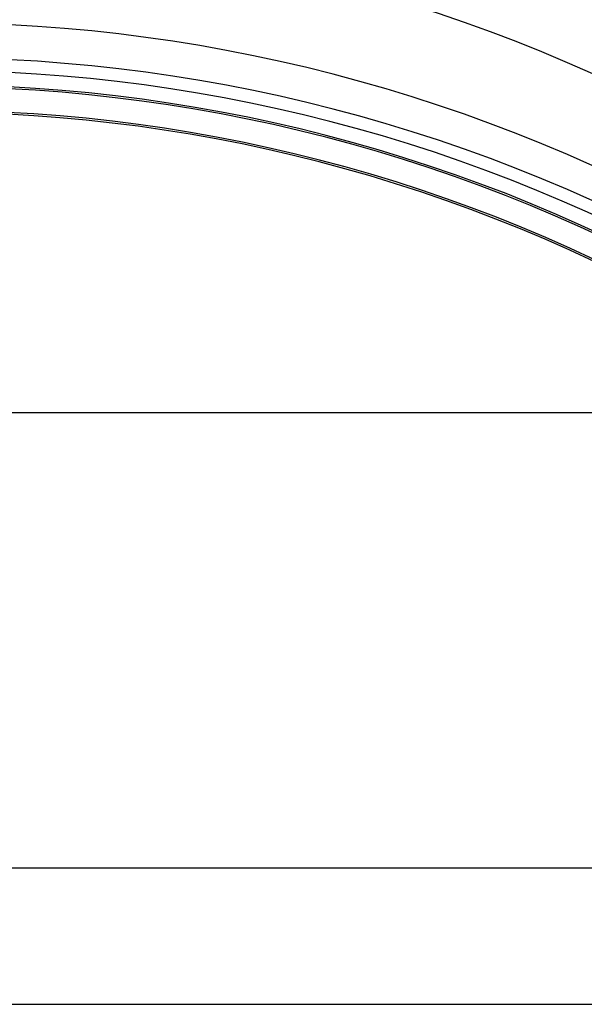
# Model space of a CAD drawing. Header units: millimetres. Extents: x 22865 to 60762, y -18816 to 15611.
# Tile 330 of 517: x 35835 to 35897, y 8769 to 8877. Entities that reach past the tile are written whole.
import ezdxf

# ---------------------------------------------------------------- set-up
doc = ezdxf.new("R2010")
doc.units = ezdxf.units.MM
doc.layers.add('18', color=1, linetype='Continuous')
doc.layers.add('plyty warstwowe PIR', color=200, linetype='Continuous')

msp = doc.modelspace()

# ---------------------------------------------------------------- linework, layer by layer
at = {"color": 251}
msp.add_line((35724.97, 8833.85), (35924.97, 8833.85), dxfattribs=at)
at = {"lineweight": -2}
msp.add_line((35510.47, 8768.85), (36072.97, 8768.85), dxfattribs=at)
at = {"layer": '18'}
for centre, radius, start, end in [((35824.97, 8720.07), 176.77, 58.6965, 121.3035), ((35824.97, 8696.03), 176.77, 58.6965, 121.3035), ((35824.97, 8696.03), 175.37, 58.7029, 121.2971), ((35824.97, 8696.03), 173.78, 58.7103, 121.2897), ((35824.97, 8696.03), 173.58, 58.7112, 121.2888), ((35824.97, 8696.03), 170.98, 58.7235, 121.2765), ((35824.97, 8696.03), 170.78, 58.7245, 121.2755)]:
    msp.add_arc(centre, radius, start, end, dxfattribs=at)
at = {"layer": '18', "color": 9}
for centre, radius in [((35824.97, 8720.07), 175.77), ((35824.97, 8709.95), 176.77), ((35824.97, 8699.86), 176.77)]:
    msp.add_arc(centre, radius, 58.6965, 121.3035, dxfattribs=at)
at = {"layer": 'plyty warstwowe PIR', "lineweight": -2}
msp.add_line((34917.97, 8783.85), (36091.66, 8783.85), dxfattribs=at)

doc.saveas('drawing.dxf')
